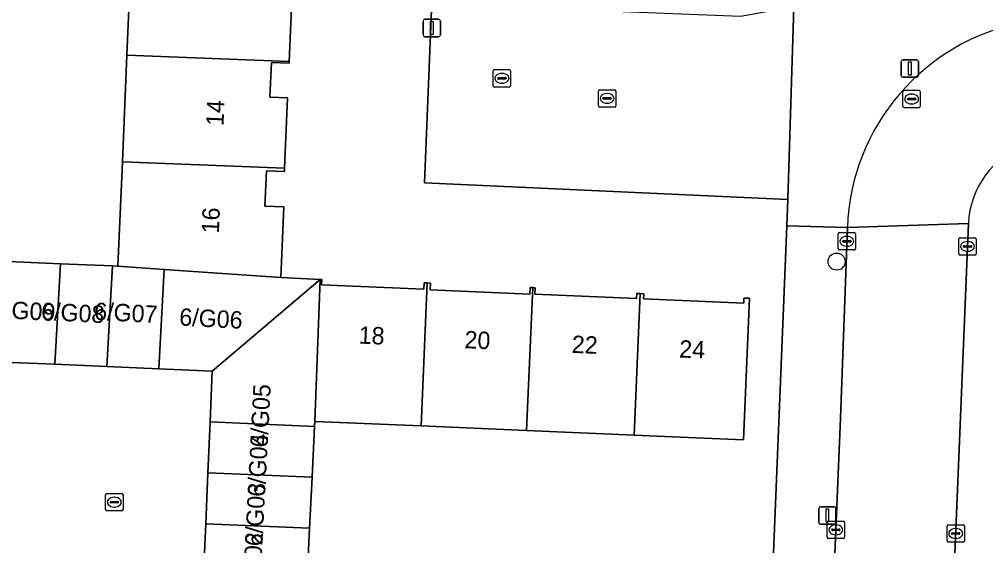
# Model space of a CAD drawing. Extents: x 160077 to 160948, y 386481 to 387498.
# Drawn here: x 160567 to 160622.7, y 386754.6 to 386784.9 of the extents above; entities that cross this region are included whole.
import ezdxf

# ---------------------------------------------------------------- set-up
doc = ezdxf.new("R2010")
doc.units = 0
for name, color, linetype in [('IMGEO_Boom', 7, 'Continuous'), ('IMGEO_Erf', 7, 'Continuous'), ('IMGEO_Kolk', 7, 'Continuous'), ('IMGEO_Lichtmast', 7, 'Continuous'), ('IMGEO_Pand', 7, 'Continuous'), ('IMGEO_Pand_nummerreeks', 7, 'Continuous'), ('IMGEO_Rijbaan_lokaal_open', 7, 'Continuous'), ('IMGEO_Rioolput', 7, 'Continuous'), ('IMGEO_Voetpad_open', 7, 'Continuous')]:
    doc.layers.add(name, color=color, linetype=linetype)

msp = doc.modelspace()

# ---------------------------------------------------------------- linework, layer by layer
at = {"layer": 'IMGEO_Boom'}
msp.add_circle((160614.071, 386770.994), 0.489, dxfattribs=at)
at = {"layer": 'IMGEO_Erf'}
msp.add_lwpolyline([(160573.995, 386801.319), (160574.258, 386807.464), (160574.522, 386813.61), (160574.793, 386819.934), (160564.157, 386820.359), (160563.663, 386807.989), (160563.216, 386796.797), (160563.013, 386792.635), (160562.497, 386782.073), (160561.948, 386770.818), (160562.319, 386770.798), (160563.373, 386770.74), (160563.39, 386771.133), (160566.383, 386771.005), (160569.377, 386770.877), (160572.37, 386770.748), (160572.684, 386770.735), (160572.941, 386776.737), (160573.205, 386782.883), (160573.468, 386789.029), (160573.732, 386795.174)], close=True, dxfattribs=at)
for points in [[(160610.255, 386750), (160611.199, 386773.064), (160611.261, 386774.569), (160590.331, 386775.537), (160592.101, 386819.194)], [(160582.725, 386786.505), (160582.553, 386782.512), (160582.549, 386782.411), (160581.529, 386782.455), (160581.443, 386780.457), (160582.455, 386780.414), (160582.282, 386776.367), (160582.274, 386776.179), (160581.237, 386776.223), (160581.15, 386774.193), (160582.235, 386774.146), (160582.06, 386770.072), (160584.329, 386769.974), (160584.429, 386769.97), (160584.416, 386769.653), (160590.308, 386769.4), (160590.325, 386769.779), (160590.502, 386769.772), (160590.682, 386769.764), (160590.665, 386769.376), (160596.414, 386769.129), (160596.43, 386769.506), (160596.572, 386769.5), (160596.714, 386769.494), (160596.698, 386769.123), (160602.553, 386768.872), (160602.566, 386769.162), (160602.765, 386769.154), (160602.966, 386769.145), (160602.953, 386768.847), (160608.719, 386768.599), (160608.732, 386768.897), (160609.062, 386768.883), (160608.713, 386760.741), (160603.719, 386760.955), (160602.415, 386761.011), (160596.218, 386761.276), (160590.148, 386761.536), (160584.017, 386761.798), (160584.003, 386761.509), (160583.864, 386758.58), (160583.725, 386755.652), (160583.585, 386752.723)]]:
    msp.add_lwpolyline(points, dxfattribs=at)
at = {"layer": 'IMGEO_Kolk'}
for p, q in [((160600.354, 386779.963), (160600.354, 386780.815)), ((160600.429, 386780.889), (160601.281, 386780.889)), ((160600.842, 386780.669), (160600.867, 386780.669)), ((160601.355, 386780.815), (160601.355, 386779.963)), ((160600.613, 386780.383), (160600.613, 386780.395)), ((160601.051, 386780.346), (160600.653, 386780.346)), ((160600.656, 386780.432), (160601.054, 386780.432)), ((160600.865, 386780.109), (160600.84, 386780.109)), ((160601.097, 386780.395), (160601.097, 386780.383)), ((160601.281, 386779.889), (160600.429, 386779.889)), ((160614.158, 386771.738), (160614.158, 386772.59)), ((160614.233, 386772.664), (160615.085, 386772.664)), ((160614.646, 386772.444), (160614.671, 386772.444)), ((160615.159, 386772.59), (160615.159, 386771.738)), ((160621.107, 386771.443), (160621.107, 386772.295)), ((160621.182, 386772.369), (160622.034, 386772.369)), ((160622.108, 386772.295), (160622.108, 386771.443)), ((160614.417, 386772.158), (160614.417, 386772.17)), ((160614.855, 386772.121), (160614.457, 386772.121)), ((160614.46, 386772.207), (160614.858, 386772.207)), ((160614.669, 386771.884), (160614.644, 386771.884)), ((160614.901, 386772.17), (160614.901, 386772.158)), ((160621.366, 386771.863), (160621.366, 386771.875)), ((160621.804, 386771.826), (160621.406, 386771.826)), ((160621.409, 386771.912), (160621.807, 386771.912)), ((160621.595, 386772.149), (160621.62, 386772.149)), ((160621.85, 386771.875), (160621.85, 386771.863)), ((160615.085, 386771.664), (160614.233, 386771.664)), ((160622.034, 386771.369), (160621.182, 386771.369)), ((160621.618, 386771.589), (160621.593, 386771.589)), ((160571.98, 386756.724), (160571.98, 386757.576)), ((160572.055, 386757.65), (160572.907, 386757.65)), ((160572.468, 386757.43), (160572.493, 386757.43)), ((160572.981, 386757.576), (160572.981, 386756.724)), ((160572.239, 386757.144), (160572.239, 386757.156)), ((160572.677, 386757.107), (160572.279, 386757.107)), ((160572.282, 386757.193), (160572.68, 386757.193)), ((160572.491, 386756.87), (160572.466, 386756.87)), ((160572.723, 386757.156), (160572.723, 386757.144)), ((160572.907, 386756.65), (160572.055, 386756.65)), ((160613.525, 386755.13), (160613.525, 386755.982)), ((160613.6, 386756.056), (160614.452, 386756.056)), ((160614.013, 386755.836), (160614.038, 386755.836)), ((160614.526, 386755.982), (160614.526, 386755.13)), ((160620.426, 386754.919), (160620.426, 386755.771)), ((160620.501, 386755.845), (160621.353, 386755.845)), ((160620.914, 386755.625), (160620.939, 386755.625)), ((160621.427, 386755.771), (160621.427, 386754.919)), ((160614.452, 386755.056), (160613.6, 386755.056)), ((160613.784, 386755.55), (160613.784, 386755.562)), ((160614.222, 386755.513), (160613.824, 386755.513)), ((160613.827, 386755.599), (160614.225, 386755.599)), ((160614.036, 386755.276), (160614.011, 386755.276)), ((160614.268, 386755.562), (160614.268, 386755.55)), ((160620.685, 386755.339), (160620.685, 386755.351)), ((160621.123, 386755.302), (160620.725, 386755.302)), ((160620.728, 386755.388), (160621.126, 386755.388)), ((160620.937, 386755.065), (160620.912, 386755.065)), ((160621.169, 386755.351), (160621.169, 386755.339)), ((160621.353, 386754.845), (160620.501, 386754.845))]:
    msp.add_line(p, q, dxfattribs=at)
for points in [[(160600.354, 386779.963), (160600.354, 386780.815)], [(160600.429, 386780.889), (160601.281, 386780.889)], [(160601.355, 386780.815), (160601.355, 386779.963)], [(160601.281, 386779.889), (160600.429, 386779.889)], [(160614.158, 386771.738), (160614.158, 386772.59)], [(160614.233, 386772.664), (160615.085, 386772.664)], [(160615.159, 386772.59), (160615.159, 386771.738)], [(160621.107, 386771.443), (160621.107, 386772.295)], [(160621.182, 386772.369), (160622.034, 386772.369)], [(160622.108, 386772.295), (160622.108, 386771.443)], [(160615.085, 386771.664), (160614.233, 386771.664)], [(160622.034, 386771.369), (160621.182, 386771.369)], [(160571.98, 386756.724), (160571.98, 386757.576)], [(160572.055, 386757.65), (160572.907, 386757.65)], [(160572.981, 386757.576), (160572.981, 386756.724)], [(160572.907, 386756.65), (160572.055, 386756.65)], [(160613.525, 386755.13), (160613.525, 386755.982)], [(160613.6, 386756.056), (160614.452, 386756.056)], [(160614.526, 386755.982), (160614.526, 386755.13)], [(160620.426, 386754.919), (160620.426, 386755.771)], [(160620.501, 386755.845), (160621.353, 386755.845)], [(160621.427, 386755.771), (160621.427, 386754.919)], [(160614.452, 386755.056), (160613.6, 386755.056)], [(160621.353, 386754.845), (160620.501, 386754.845)]]:
    msp.add_lwpolyline(points, dxfattribs=at)
for centre, radius, start, end in [((160600.431, 386780.813), 0.0765, 91.552, 178.448), ((160600.431, 386780.813), 0.0765, 91.552, 178.448), ((160601.279, 386780.813), 0.0765, 1.552, 88.448), ((160601.279, 386780.813), 0.0765, 1.552, 88.448), ((160600.653, 386780.392), 0.0403, 85.8775, 175.7526), ((160600.65, 386780.382), 0.0366, 178.938, 274.7102), ((160601.054, 386780.389), 0.043, 264.8664, 352.4533), ((160601.058, 386780.394), 0.0386, 1.7309, 96.639), ((160600.431, 386779.965), 0.0765, 181.552, 268.448), ((160600.431, 386779.965), 0.0765, 181.552, 268.448), ((160601.279, 386779.965), 0.0765, 271.552, 358.448), ((160601.279, 386779.965), 0.0765, 271.552, 358.448), ((160614.235, 386772.588), 0.0765, 91.552, 178.448), ((160614.235, 386772.588), 0.0765, 91.552, 178.448), ((160615.083, 386772.588), 0.0765, 1.552, 88.448), ((160615.083, 386772.588), 0.0765, 1.552, 88.448), ((160621.184, 386772.293), 0.0765, 91.552, 178.448), ((160621.184, 386772.293), 0.0765, 91.552, 178.448), ((160622.032, 386772.293), 0.0765, 1.552, 88.448), ((160622.032, 386772.293), 0.0765, 1.552, 88.448), ((160614.235, 386771.74), 0.0765, 181.552, 268.448), ((160614.235, 386771.74), 0.0765, 181.552, 268.448), ((160614.457, 386772.167), 0.0403, 85.8775, 175.7526), ((160614.454, 386772.157), 0.0366, 178.938, 274.7102), ((160614.858, 386772.164), 0.043, 264.8664, 352.4533), ((160614.862, 386772.169), 0.0386, 1.7309, 96.639), ((160615.083, 386771.74), 0.0765, 271.552, 358.448), ((160615.083, 386771.74), 0.0765, 271.552, 358.448), ((160621.406, 386771.872), 0.0403, 85.8775, 175.7526), ((160621.403, 386771.862), 0.0366, 178.938, 274.7102), ((160621.807, 386771.869), 0.043, 264.8664, 352.4533), ((160621.811, 386771.874), 0.0386, 1.7309, 96.639), ((160621.184, 386771.445), 0.0765, 181.552, 268.448), ((160621.184, 386771.445), 0.0765, 181.552, 268.448), ((160622.032, 386771.445), 0.0765, 271.552, 358.448), ((160622.032, 386771.445), 0.0765, 271.552, 358.448), ((160572.057, 386757.574), 0.0765, 91.552, 178.448), ((160572.057, 386757.574), 0.0765, 91.552, 178.448), ((160572.905, 386757.574), 0.0765, 1.552, 88.448), ((160572.905, 386757.574), 0.0765, 1.552, 88.448), ((160572.057, 386756.726), 0.0765, 181.552, 268.448), ((160572.057, 386756.726), 0.0765, 181.552, 268.448), ((160572.279, 386757.153), 0.0403, 85.8775, 175.7526), ((160572.276, 386757.143), 0.0366, 178.938, 274.7102), ((160572.68, 386757.15), 0.043, 264.8664, 352.4533), ((160572.684, 386757.155), 0.0386, 1.7309, 96.639), ((160572.905, 386756.726), 0.0765, 271.552, 358.448), ((160572.905, 386756.726), 0.0765, 271.552, 358.448), ((160613.602, 386755.98), 0.0765, 91.552, 178.448), ((160613.602, 386755.98), 0.0765, 91.552, 178.448), ((160614.45, 386755.98), 0.0765, 1.552, 88.448), ((160614.45, 386755.98), 0.0765, 1.552, 88.448), ((160620.503, 386755.769), 0.0765, 91.552, 178.448), ((160620.503, 386755.769), 0.0765, 91.552, 178.448), ((160621.351, 386755.769), 0.0765, 1.552, 88.448), ((160621.351, 386755.769), 0.0765, 1.552, 88.448), ((160613.602, 386755.132), 0.0765, 181.552, 268.448), ((160613.602, 386755.132), 0.0765, 181.552, 268.448), ((160613.824, 386755.559), 0.0403, 85.8775, 175.7526), ((160613.821, 386755.549), 0.0366, 178.938, 274.7102), ((160614.225, 386755.556), 0.043, 264.8664, 352.4533), ((160614.229, 386755.561), 0.0386, 1.7309, 96.639), ((160614.45, 386755.132), 0.0765, 271.552, 358.448), ((160614.45, 386755.132), 0.0765, 271.552, 358.448), ((160620.725, 386755.348), 0.0403, 85.8775, 175.7526), ((160620.722, 386755.338), 0.0366, 178.938, 274.7102), ((160621.126, 386755.345), 0.043, 264.8664, 352.4533), ((160621.13, 386755.35), 0.0386, 1.7309, 96.639), ((160620.503, 386754.921), 0.0765, 181.552, 268.448), ((160620.503, 386754.921), 0.0765, 181.552, 268.448), ((160621.351, 386754.921), 0.0765, 271.552, 358.448), ((160621.351, 386754.921), 0.0765, 271.552, 358.448)]:
    msp.add_arc(centre, radius, start, end, dxfattribs=at)
for centre, major_axis, ratio, start_param, end_param in [((160600.841, 386780.389), (-0.387, 0.002), 0.722429, 4.712389, 7.853982), ((160600.866, 386780.389), (-0.39, 0.002), 0.717154, 1.570796, 4.712389), ((160614.645, 386772.164), (-0.387, 0.002), 0.722429, 4.712389, 7.853982), ((160614.67, 386772.164), (-0.39, 0.002), 0.717154, 1.570796, 4.712389), ((160621.594, 386771.869), (-0.387, 0.002), 0.722429, 4.712389, 7.853982), ((160621.619, 386771.869), (-0.39, 0.002), 0.717154, 1.570796, 4.712389), ((160572.467, 386757.15), (-0.387, 0.002), 0.722429, 4.712389, 7.853982), ((160572.492, 386757.15), (-0.39, 0.002), 0.717154, 1.570796, 4.712389), ((160614.012, 386755.556), (-0.387, 0.002), 0.722429, 4.712389, 7.853982), ((160614.037, 386755.556), (-0.39, 0.002), 0.717154, 1.570796, 4.712389), ((160620.913, 386755.345), (-0.387, 0.002), 0.722429, 4.712389, 7.853982), ((160620.938, 386755.345), (-0.39, 0.002), 0.717154, 1.570796, 4.712389)]:
    msp.add_ellipse(centre, major_axis=major_axis, ratio=ratio, start_param=start_param, end_param=end_param, dxfattribs=at)
at = {"layer": 'IMGEO_Lichtmast'}
for p, q in [((160590.262, 386784.041), (160590.262, 386784.841)), ((160590.262, 386784.841), (160590.262, 386784.041)), ((160590.362, 386784.941), (160591.152, 386784.941)), ((160591.152, 386784.941), (160590.362, 386784.941)), ((160591.252, 386784.841), (160591.252, 386784.041)), ((160591.252, 386784.041), (160591.252, 386784.841)), ((160591.152, 386783.941), (160590.362, 386783.941)), ((160590.362, 386783.941), (160591.152, 386783.941)), ((160617.789, 386781.71), (160617.789, 386782.51)), ((160617.789, 386782.51), (160617.789, 386781.71)), ((160617.889, 386782.61), (160618.679, 386782.61)), ((160618.679, 386782.61), (160617.889, 386782.61)), ((160618.779, 386782.51), (160618.779, 386781.71)), ((160618.779, 386781.71), (160618.779, 386782.51)), ((160618.679, 386781.61), (160617.889, 386781.61)), ((160617.889, 386781.61), (160618.679, 386781.61)), ((160613.041, 386755.988), (160613.041, 386756.788)), ((160613.041, 386756.788), (160613.041, 386755.988)), ((160613.141, 386756.888), (160613.931, 386756.888)), ((160613.931, 386756.888), (160613.141, 386756.888)), ((160614.031, 386756.788), (160614.031, 386755.988)), ((160614.031, 386755.988), (160614.031, 386756.788)), ((160613.931, 386755.888), (160613.141, 386755.888)), ((160613.141, 386755.888), (160613.931, 386755.888))]:
    msp.add_line(p, q, dxfattribs=at)
for points in [[(160590.682, 386784.816), (160590.832, 386784.816), (160590.832, 386784.066), (160590.682, 386784.066), (160590.682, 386784.816)], [(160618.209, 386782.485), (160618.359, 386782.485), (160618.359, 386781.735), (160618.209, 386781.735), (160618.209, 386782.485)], [(160613.461, 386756.763), (160613.611, 386756.763), (160613.611, 386756.013), (160613.461, 386756.013), (160613.461, 386756.763)]]:
    msp.add_lwpolyline(points, dxfattribs=at)
for centre, start, end in [((160590.362, 386784.841), 90, 180), ((160590.362, 386784.841), 90, 180), ((160591.152, 386784.841), 0, 90), ((160591.152, 386784.841), 360, 90), ((160590.362, 386784.041), 180, 270), ((160590.362, 386784.041), 180, 270), ((160591.152, 386784.041), 270, 0), ((160591.152, 386784.041), 270, 0), ((160617.889, 386782.51), 90, 180), ((160617.889, 386782.51), 90, 180), ((160618.679, 386782.51), 0, 90), ((160618.679, 386782.51), 360, 90), ((160617.889, 386781.71), 180, 270), ((160617.889, 386781.71), 180, 270), ((160618.679, 386781.71), 270, 0), ((160618.679, 386781.71), 270, 0), ((160613.141, 386756.788), 90, 180), ((160613.141, 386756.788), 90, 180), ((160613.931, 386756.788), 0, 90), ((160613.931, 386756.788), 360, 90), ((160613.141, 386755.988), 180, 270), ((160613.141, 386755.988), 180, 270), ((160613.931, 386755.988), 270, 0), ((160613.931, 386755.988), 270, 0)]:
    msp.add_arc(centre, 0.1, start, end, dxfattribs=at)
at = {"layer": 'IMGEO_Pand'}
for points in [[(160582.553, 386782.512), (160582.725, 386786.505), (160581.682, 386786.55), (160581.769, 386788.56), (160582.847, 386788.514), (160582.853, 386788.657), (160573.468, 386789.029), (160573.205, 386782.883)], [(160573.205, 386782.883), (160572.941, 386776.737), (160582.282, 386776.367), (160582.455, 386780.414), (160581.443, 386780.457), (160581.529, 386782.455), (160582.549, 386782.411), (160582.553, 386782.512)], [(160582.06, 386770.072), (160582.235, 386774.146), (160581.15, 386774.193), (160581.237, 386776.223), (160582.274, 386776.179), (160582.282, 386776.367), (160572.941, 386776.737), (160572.684, 386770.735), (160575.359, 386770.546)], [(160566.063, 386765.213), (160569.056, 386765.084), (160569.377, 386770.877), (160566.383, 386771.005)], [(160572.37, 386770.748), (160569.377, 386770.877), (160569.056, 386765.084), (160572.049, 386764.956)], [(160572.684, 386770.735), (160572.37, 386770.748), (160572.049, 386764.956), (160575.043, 386764.828), (160575.359, 386770.546)], [(160575.359, 386770.546), (160575.043, 386764.828), (160578.119, 386764.696), (160584.329, 386769.974), (160582.06, 386770.072)], [(160584.329, 386769.974), (160578.119, 386764.696), (160577.993, 386761.767), (160584.003, 386761.509), (160584.017, 386761.798)], [(160584.017, 386761.798), (160590.148, 386761.536), (160590.502, 386769.772), (160590.325, 386769.779), (160590.308, 386769.4), (160584.416, 386769.653), (160584.429, 386769.97), (160584.329, 386769.974)], [(160590.148, 386761.536), (160596.218, 386761.276), (160596.572, 386769.5), (160596.43, 386769.506), (160596.414, 386769.129), (160590.665, 386769.376), (160590.682, 386769.764), (160590.502, 386769.772)], [(160596.218, 386761.276), (160602.415, 386761.011), (160602.765, 386769.154), (160602.566, 386769.162), (160602.553, 386768.872), (160596.698, 386769.123), (160596.714, 386769.494), (160596.572, 386769.5)], [(160602.415, 386761.011), (160603.719, 386760.955), (160608.713, 386760.741), (160609.062, 386768.883), (160608.732, 386768.897), (160608.719, 386768.599), (160602.953, 386768.847), (160602.966, 386769.145), (160602.765, 386769.154)], [(160583.864, 386758.58), (160584.003, 386761.509), (160577.993, 386761.767), (160577.868, 386758.838)], [(160577.868, 386758.838), (160577.742, 386755.908), (160583.725, 386755.652), (160583.864, 386758.58)], [(160577.742, 386755.908), (160577.617, 386752.979), (160583.585, 386752.723), (160583.725, 386755.652)]]:
    msp.add_lwpolyline(points, close=True, dxfattribs=at)
at = {"layer": 'IMGEO_Rijbaan_lokaal_open'}
msp.add_lwpolyline([(160621.661, 386773.193), (160614.688, 386772.962), (160614.299, 386761.99), (160613.792, 386750), (160613.446, 386741.825), (160612.561, 386721.068), (160619.524, 386720.686), (160620.278, 386739.623), (160620.706, 386750)], close=True, dxfattribs=at)
for points in [[(160614.688, 386772.962), (160621.661, 386773.193)], [(160567.893, 386720.133), (160568.052, 386724.021), (160568.465, 386732.966), (160569.096, 386748.843), (160572.964, 386748.618), (160575.537, 386748.517), (160576.737, 386748.462), (160577.42, 386748.447), (160577.491, 386750.05), (160577.617, 386752.979), (160577.742, 386755.908), (160577.868, 386758.838), (160577.993, 386761.767), (160578.119, 386764.696), (160575.043, 386764.828), (160572.049, 386764.956), (160569.056, 386765.084), (160566.063, 386765.213), (160563.142, 386765.338), (160563.373, 386770.74)]]:
    msp.add_lwpolyline(points, dxfattribs=at)
for centre, radius, start, end in [((160627.149, 386772.519), 12.469, 100.7335, 177.9641), ((160626.665, 386772.989), 5.009, 109.7003, 177.6611)]:
    msp.add_arc(centre, radius, start, end, dxfattribs=at)
at = {"layer": 'IMGEO_Rioolput'}
for p, q in [((160594.298, 386781.119), (160594.298, 386781.971)), ((160594.373, 386782.045), (160595.225, 386782.045)), ((160594.786, 386781.825), (160594.811, 386781.825)), ((160595.299, 386781.971), (160595.299, 386781.119)), ((160594.557, 386781.539), (160594.557, 386781.551)), ((160594.995, 386781.502), (160594.597, 386781.502)), ((160594.6, 386781.588), (160594.998, 386781.588)), ((160594.809, 386781.265), (160594.784, 386781.265)), ((160595.041, 386781.551), (160595.041, 386781.539)), ((160595.225, 386781.045), (160594.373, 386781.045)), ((160617.888, 386779.929), (160617.888, 386780.781)), ((160617.963, 386780.855), (160618.815, 386780.855)), ((160618.889, 386780.781), (160618.889, 386779.929)), ((160618.147, 386780.349), (160618.147, 386780.361)), ((160618.585, 386780.312), (160618.187, 386780.312)), ((160618.19, 386780.398), (160618.588, 386780.398)), ((160618.376, 386780.635), (160618.401, 386780.635)), ((160618.631, 386780.361), (160618.631, 386780.349)), ((160618.815, 386779.855), (160617.963, 386779.855)), ((160618.399, 386780.075), (160618.374, 386780.075))]:
    msp.add_line(p, q, dxfattribs=at)
for points in [[(160594.298, 386781.119), (160594.298, 386781.971)], [(160594.373, 386782.045), (160595.225, 386782.045)], [(160595.299, 386781.971), (160595.299, 386781.119)], [(160595.225, 386781.045), (160594.373, 386781.045)], [(160617.888, 386779.929), (160617.888, 386780.781)], [(160617.963, 386780.855), (160618.815, 386780.855)], [(160618.889, 386780.781), (160618.889, 386779.929)], [(160618.815, 386779.855), (160617.963, 386779.855)]]:
    msp.add_lwpolyline(points, dxfattribs=at)
for centre, radius, start, end in [((160594.375, 386781.969), 0.0765, 91.552, 178.448), ((160594.375, 386781.969), 0.0765, 91.552, 178.448), ((160595.223, 386781.969), 0.0765, 1.552, 88.448), ((160595.223, 386781.969), 0.0765, 1.552, 88.448), ((160594.597, 386781.548), 0.0403, 85.8775, 175.7526), ((160594.594, 386781.538), 0.0366, 178.938, 274.7102), ((160594.998, 386781.545), 0.043, 264.8664, 352.4533), ((160595.002, 386781.55), 0.0386, 1.7309, 96.639), ((160594.375, 386781.121), 0.0765, 181.552, 268.448), ((160594.375, 386781.121), 0.0765, 181.552, 268.448), ((160595.223, 386781.121), 0.0765, 271.552, 358.448), ((160595.223, 386781.121), 0.0765, 271.552, 358.448), ((160617.965, 386780.779), 0.0765, 91.552, 178.448), ((160617.965, 386780.779), 0.0765, 91.552, 178.448), ((160618.813, 386780.779), 0.0765, 1.552, 88.448), ((160618.813, 386780.779), 0.0765, 1.552, 88.448), ((160618.187, 386780.358), 0.0403, 85.8775, 175.7526), ((160618.184, 386780.348), 0.0366, 178.938, 274.7102), ((160618.588, 386780.355), 0.043, 264.8664, 352.4533), ((160618.592, 386780.36), 0.0386, 1.7309, 96.639), ((160617.965, 386779.931), 0.0765, 181.552, 268.448), ((160617.965, 386779.931), 0.0765, 181.552, 268.448), ((160618.813, 386779.931), 0.0765, 271.552, 358.448), ((160618.813, 386779.931), 0.0765, 271.552, 358.448)]:
    msp.add_arc(centre, radius, start, end, dxfattribs=at)
for centre, major_axis, ratio, start_param, end_param in [((160594.785, 386781.545), (-0.387, 0.002), 0.722429, 4.712389, 7.853982), ((160594.81, 386781.545), (-0.39, 0.002), 0.717154, 1.570796, 4.712389), ((160618.375, 386780.355), (-0.387, 0.002), 0.722429, 4.712389, 7.853982), ((160618.4, 386780.355), (-0.39, 0.002), 0.717154, 1.570796, 4.712389)]:
    msp.add_ellipse(centre, major_axis=major_axis, ratio=ratio, start_param=start_param, end_param=end_param, dxfattribs=at)
at = {"layer": 'IMGEO_Voetpad_open'}
for points in [[(160596.088, 386843.636), (160593.096, 386843.756), (160592.157, 386820.579), (160592.101, 386819.194), (160590.331, 386775.537), (160611.261, 386774.569), (160611.61, 386785.659), (160608.542, 386785.099), (160600.755, 386785.404), (160596.56, 386785.63), (160596.241, 386785.647)], [(160722.155, 386808.242), (160721.453, 386808.14), (160721.441, 386808.138), (160711.175, 386806.204), (160704.872, 386805.04), (160702.825, 386804.662), (160674.597, 386799.312), (160674.9, 386797.53), (160674.502, 386797.454), (160667.256, 386796.073), (160625.143, 386788.129), (160611.61, 386785.659), (160611.261, 386774.569), (160611.199, 386773.064), (160614.688, 386772.962)], [(160614.688, 386772.962), (160611.199, 386773.064), (160610.255, 386750), (160610.202, 386748.699), (160610.141, 386747.206), (160609.077, 386721.242)], [(160612.561, 386721.068), (160613.446, 386741.825), (160613.792, 386750), (160614.299, 386761.99), (160614.688, 386772.962)], [(160621.661, 386773.193), (160620.706, 386750), (160620.278, 386739.623), (160619.524, 386720.686), (160618.787, 386702.164), (160618.548, 386696.166), (160617.271, 386665.941), (160616.069, 386637.291), (160615.656, 386623.956)]]:
    msp.add_lwpolyline(points, dxfattribs=at)
for centre, radius, start, end in [((160627.149, 386772.519), 12.469, 100.7335, 177.9641), ((160626.665, 386772.989), 5.009, 109.7003, 177.6611)]:
    msp.add_arc(centre, radius, start, end, dxfattribs=at)

# ---------------------------------------------------------------- texts
at = {"layer": 'IMGEO_Pand_nummerreeks'}
for s, rotation, p in [('14', 87.5592, (160578.764, 386778.785)), ('16', 87.5592, (160578.5, 386772.605)), ('6/G09', 356.957, (160565.422, 386767.769)), ('6/G08', 356.957, (160568.245, 386767.646)), ('6/G07', 356.957, (160571.302, 386767.647)), ('6/G06', 356.957, (160576.2, 386767.32)), ('18', 357.5171, (160586.533, 386766.279)), ('20', 357.5171, (160592.626, 386766.014)), ('22', 357.5171, (160598.803, 386765.747)), ('24', 357.5171, (160604.99, 386765.479)), ('6/G05', 86.957, (160581.3, 386760.277)), ('6/G04', 86.957, (160581.149, 386757.436)), ('6/G03', 86.957, (160580.998, 386754.596)), ('6/G02', 86.957, (160580.847, 386751.749))]:
    msp.add_text(s, height=1, rotation=rotation, dxfattribs=at).set_placement(p)

doc.saveas('drawing.dxf')
